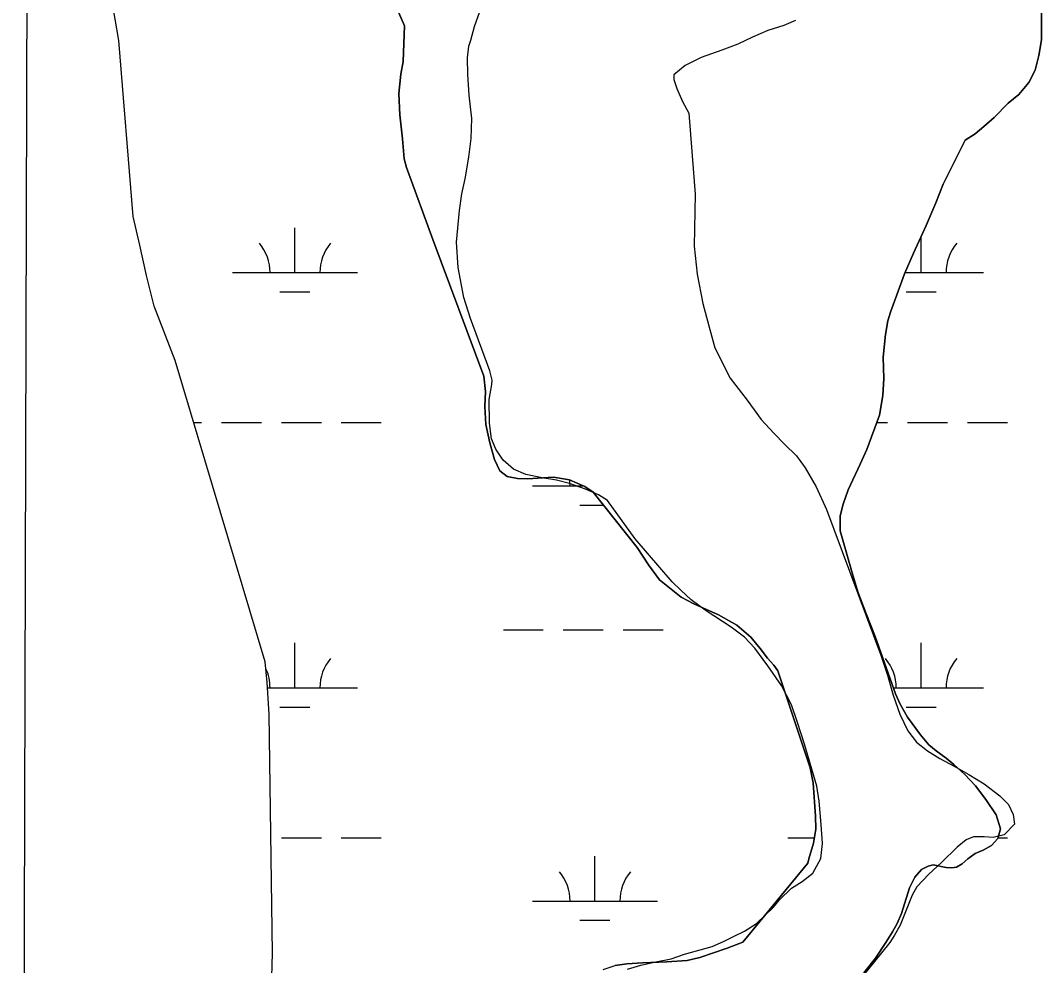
# Model space of a CAD drawing. Extents: x 3161564 to 3199464, y 849354 to 874788.
# Drawn here: x 3181453 to 3182271, y 855952 to 856709 of the extents above; entities that cross this region are included whole.
import ezdxf

# ---------------------------------------------------------------- set-up
doc = ezdxf.new("R2010")
doc.units = 0
for name, color, linetype in [('V-GRID-MAJR', 7, 'Continuous'), ('V-SITE-VEGE', 7, 'Continuous'), ('V-TOPO-SHOR', 7, 'Continuous'), ('V-WETL-SWMP', 7, 'Continuous')]:
    doc.layers.add(name, color=color, linetype=linetype)

msp = doc.modelspace()

# ---------------------------------------------------------------- linework, layer by layer
at = {"layer": 'V-GRID-MAJR'}
msp.add_spline([(3181452.69, 854776.67), (3181469.43, 860835.72), (3181486.19, 866898.24), (3181502.94, 872960.8), (3181502.95, 872964.22)], degree=3, dxfattribs=at)
at = {"layer": 'V-SITE-VEGE'}
for p, q in [((3181816.77, 856703.87), (3181835.46, 856756.67)), ((3182073.98, 856708.81), (3182064.6, 856704.74)), ((3181813.72, 856692.85), (3181816.77, 856703.87)), ((3182051.79, 856700.64), (3182039.42, 856695.26)), ((3182064.6, 856704.74), (3182051.79, 856700.64)), ((3181812.19, 856688.13), (3181813.72, 856692.85)), ((3182027.77, 856689.6), (3182014.96, 856684.79)), ((3182039.42, 856695.26), (3182027.77, 856689.6)), ((3181811.12, 856678.71), (3181812.19, 856688.13)), ((3182014.96, 856684.79), (3181998.32, 856679.08)), ((3181811.37, 856665.3), (3181811.12, 856678.71)), ((3181998.32, 856679.08), (3181985.53, 856672.56)), ((3181812.51, 856648.76), (3181811.37, 856665.3)), ((3181985.53, 856672.56), (3181976.31, 856665.21)), ((3181976.31, 856665.21), (3181976.35, 856661.36)), ((3181976.35, 856661.36), (3181978.83, 856654.24)), ((3181814.51, 856630.08), (3181812.51, 856648.76)), ((3181978.83, 856654.24), (3181983.33, 856643.87)), ((3181983.33, 856643.87), (3181988.55, 856634.49)), ((3181988.55, 856634.49), (3181993.5, 856569.61)), ((3181813.93, 856614.09), (3181814.51, 856630.08)), ((3181812.19, 856599.1), (3181813.93, 856614.09)), ((3181809.05, 856581.95), (3181812.19, 856599.1)), ((3181806.44, 856569.8), (3181809.05, 856581.95)), ((3181804.55, 856556.52), (3181806.44, 856569.8)), ((3181993.5, 856569.61), (3181992.84, 856527.94)), ((3181802.33, 856530.96), (3181804.55, 856556.52)), ((3181803.5, 856510.71), (3181802.33, 856530.96)), ((3181992.84, 856527.94), (3181995.02, 856505.56)), ((3181808.11, 856486.77), (3181803.5, 856510.71)), ((3181995.02, 856505.56), (3181999.63, 856482.05)), ((3181813.53, 856469.84), (3181808.11, 856486.77)), ((3181999.63, 856482.05), (3182004.35, 856463.97)), ((3181829.07, 856427.93), (3181813.53, 856469.84)), ((3182004.35, 856463.97), (3182009.34, 856446.32)), ((3182009.34, 856446.32), (3182021.66, 856422.02)), ((3181830.77, 856420.47), (3181829.07, 856427.93)), ((3181830.51, 856417.04), (3181830.77, 856420.47)), ((3182021.66, 856422.02), (3182035.08, 856404.43)), ((3181828.47, 856404.9), (3181830.51, 856417.04)), ((3181828.62, 856386.07), (3181828.47, 856404.9)), ((3182035.08, 856404.43), (3182046.47, 856389.12)), ((3182046.47, 856389.12), (3182056.7, 856377.93)), ((3181830.15, 856373.52), (3181828.62, 856386.07)), ((3181833.78, 856365.27), (3181830.15, 856373.52)), ((3182056.7, 856377.93), (3182065.18, 856369.15)), ((3181839.71, 856356.33), (3181833.78, 856365.27)), ((3182065.18, 856369.15), (3182074.68, 856359.96)), ((3181848.04, 856349.13), (3181839.71, 856356.33)), ((3182074.68, 856359.96), (3182081.75, 856350.31)), ((3181857.78, 856344.92), (3181848.04, 856349.13)), ((3182081.75, 856350.31), (3182090.43, 856334.97)), ((3181870.93, 856342.18), (3181857.78, 856344.92)), ((3181882.36, 856340.27), (3181870.93, 856342.18)), ((3181892.79, 856337.65), (3181882.36, 856340.27)), ((3181905.67, 856333.18), (3181892.79, 856337.65)), ((3181916.12, 856328.7), (3181905.67, 856333.18)), ((3182090.43, 856334.97), (3182098.71, 856316.78)), ((3181923.29, 856324.2), (3181916.12, 856328.7)), ((3181945.37, 856293.41), (3181923.29, 856324.2)), ((3182098.71, 856316.78), (3182142.32, 856200.27)), ((3181975.19, 856258.84), (3181945.37, 856293.41)), ((3181981.95, 856252.19), (3181975.19, 856258.84)), ((3181990.29, 856244.41), (3181981.95, 856252.19)), ((3182001.63, 856236.23), (3181990.29, 856244.41)), ((3182022.28, 856222.55), (3182001.63, 856236.23)), ((3182033.19, 856214.51), (3182022.28, 856222.55)), ((3182041.4, 856205.73), (3182033.19, 856214.51)), ((3182051.79, 856191.55), (3182041.4, 856205.73)), ((3182142.32, 856200.27), (3182147.59, 856184.19)), ((3182062.62, 856175.94), (3182051.79, 856191.55)), ((3182147.59, 856184.19), (3182152.28, 856168.25)), ((3182070.73, 856160.45), (3182062.62, 856175.94)), ((3182152.28, 856168.25), (3182157.54, 856152.88)), ((3182075.55, 856146.37), (3182070.73, 856160.45)), ((3182157.54, 856152.88), (3182164.07, 856139.52)), ((3182081.26, 856128.86), (3182075.55, 856146.37)), ((3182164.07, 856139.52), (3182170.85, 856130.45)), ((3182091.1, 856095.13), (3182081.26, 856128.86)), ((3182170.85, 856130.45), (3182179.75, 856123.67)), ((3182179.75, 856123.67), (3182189.65, 856117.33)), ((3182189.65, 856117.33), (3182201.11, 856111.29)), ((3182201.11, 856111.29), (3182213.01, 856104.68)), ((3182213.01, 856104.68), (3182225.2, 856097.21)), ((3182093.05, 856083.16), (3182091.1, 856095.13)), ((3182225.2, 856097.21), (3182237.69, 856087.47)), ((3182237.69, 856087.47), (3182244.6, 856080.54)), ((3182094.62, 856064.48), (3182093.05, 856083.16)), ((3182244.6, 856080.54), (3182248.37, 856072.57)), ((3182248.37, 856072.57), (3182249.58, 856064.88)), ((3182095.61, 856049.22), (3182094.62, 856064.48)), ((3182249.58, 856064.88), (3182241.08, 856056.25)), ((3182210.87, 856052.3), (3182203.5, 856046.38)), ((3182216.55, 856054.77), (3182210.87, 856052.3)), ((3182225.26, 856054.69), (3182216.55, 856054.77)), ((3182232.4, 856054.18), (3182225.26, 856054.69)), ((3182241.08, 856056.25), (3182232.4, 856054.18)), ((3182094.13, 856037.36), (3182095.61, 856049.22)), ((3182203.5, 856046.38), (3182190.9, 856034.01)), ((3182087.81, 856025.61), (3182094.13, 856037.36)), ((3182190.9, 856034.01), (3182180.84, 856024.8)), ((3182070.78, 856013.63), (3182079.3, 856018.98)), ((3182079.3, 856018.98), (3182087.81, 856025.61)), ((3182180.84, 856024.8), (3182171.08, 856014.45)), ((3182061.01, 856004.13), (3182070.78, 856013.63)), ((3182171.08, 856014.45), (3182167.42, 856007.85)), ((3182056.21, 855998.25), (3182061.01, 856004.13)), ((3182167.42, 856007.85), (3182157.78, 855983.8)), ((3182042.62, 855985.15), (3182056.21, 855998.25)), ((3182024.15, 855974.87), (3182033.11, 855979.08)), ((3182033.11, 855979.08), (3182042.62, 855985.15)), ((3182157.78, 855983.8), (3182153.42, 855975.78)), ((3182007.24, 855966.89), (3182016.2, 855970.67)), ((3182016.2, 855970.67), (3182024.15, 855974.87)), ((3182149.61, 855969.9), (3182120.37, 855933.99)), ((3182153.42, 855975.78), (3182149.61, 855969.9)), ((3181985.03, 855960.57), (3182007.24, 855966.89)), ((3181949.86, 855951.87), (3181962.11, 855954.54)), ((3181962.11, 855954.54), (3181974.22, 855956.92)), ((3181974.22, 855956.92), (3181985.03, 855960.57)), ((3181939.19, 855948.64), (3181949.86, 855951.87))]:
    msp.add_line(p, q, dxfattribs=at)
at = {"layer": 'V-TOPO-SHOR'}
for points in [[(3181824.17, 856423.78), (3181783.19, 856533.31), (3181762.04, 856590.79), (3181760.27, 856597.76), (3181758.85, 856613.87), (3181756.7, 856633.12), (3181756.13, 856650.24), (3181757.57, 856665.66), (3181759.49, 856675.95), (3181760.54, 856704.49), (3181756.03, 856714.73)], [(3182271.12, 856714.77), (3182271.19, 856705.5), (3182271.01, 856693.08), (3182268.97, 856680.65), (3182266.07, 856668.93), (3182261.01, 856659.05), (3182252.96, 856649.42), (3182244.45, 856642.36), (3182233.13, 856631), (3182224.92, 856623.65), (3182217.97, 856617.89), (3182209.88, 856612.68), (3182192.19, 856577.58), (3182186.46, 856562.56), (3182178.76, 856544.37), (3182168.52, 856522.32), (3182161.24, 856505.71), (3182150.21, 856475.08), (3182147.99, 856468.07), (3182146.22, 856457.21), (3182144.09, 856439.08), (3182144.65, 856421.96), (3182143.91, 856408.11), (3182141.18, 856392.54), (3182131.13, 856364.92), (3182125.66, 856353.32), (3182116.27, 856332.55), (3182112.23, 856321.1), (3182109.88, 856311.81), (3182109.83, 856299.83), (3182119.24, 856266.23), (3182123.93, 856251), (3182130.2, 856234.07), (3182137.91, 856215.16), (3182154.12, 856169.2), (3182157.76, 856160.81), (3182163.69, 856150.59), (3182174.22, 856136.26)], [(3182051.45, 856197.76), (3182045.53, 856205.56), (3182038.18, 856214.64), (3182026.98, 856224.24), (3182012.21, 856232.4), (3181992.45, 856241.23), (3181982.42, 856246.71), (3181965.04, 856260.55), (3181956.1, 856272.47), (3181947, 856286.52), (3181911.82, 856330.75), (3181905.08, 856335.26), (3181892.77, 856340.58), (3181880.05, 856342.76), (3181859.23, 856341.45), (3181851.09, 856341.67), (3181842.8, 856343.46), (3181836.92, 856347.98), (3181832.56, 856357.07), (3181828.89, 856370.31), (3181825.63, 856384.98), (3181824.94, 856399.39), (3181825.42, 856411.38), (3181824.17, 856423.78)], [(3181919.78, 855948.43), (3181929.46, 855951.5), (3181938.72, 855953), (3181951.41, 855953.68), (3181970.81, 855954.4), (3181987.07, 855955.68), (3181997.32, 855958.05), (3182019.23, 855965.36), (3182031.75, 855970.17), (3182083.88, 856033.66), (3182084.57, 856036.94), (3182088.46, 856049.53), (3182090.23, 856060.82), (3182090, 856071.23), (3182088.21, 856098.04), (3182085.83, 856109.86), (3182059.66, 856187.7), (3182056.49, 856192.1), (3182051.45, 856197.76)], [(3182174.22, 856136.26), (3182180.71, 856128.47), (3182186.74, 856123.52), (3182194.64, 856117.74), (3182200.81, 856112.65), (3182209.72, 856104.59), (3182218.36, 856095.39), (3182226.44, 856084.61), (3182234.81, 856072.26), (3182238.19, 856061.02), (3182236.11, 856053.44), (3182231.16, 856047.69), (3182224.34, 856044.07), (3182217.94, 856041.31), (3182212.13, 856037.12), (3182207.59, 856033.09), (3182203.05, 856030.34), (3182199.35, 856029.74), (3182194.64, 856030.13), (3182184.34, 856032.19), (3182180.36, 856031.01), (3182174.96, 856028.4), (3182169.73, 856022.22), (3182165.38, 856013.77), (3182158.98, 855993.17), (3182155.48, 855985.3), (3182151.82, 855978.56), (3182146.47, 855969.96), (3182138.01, 855957.33), (3182128.83, 855945.56)]]:
    msp.add_lwpolyline(points, dxfattribs=at)
at = {"layer": 'V-WETL-SWMP'}
for p, q in [((3181531.49, 856692.65), (3181496.1, 856903.53)), ((3181756.03, 856714.73), (3181760.54, 856704.49)), ((3182271.19, 856705.5), (3182271.12, 856714.77)), ((3181760.54, 856704.49), (3181759.49, 856675.95)), ((3182271.01, 856693.08), (3182271.19, 856705.5)), ((3181543.05, 856551.77), (3181531.49, 856692.65)), ((3182268.97, 856680.65), (3182271.01, 856693.08)), ((3181759.49, 856675.95), (3181757.57, 856665.66)), ((3182266.07, 856668.93), (3182268.97, 856680.65)), ((3181757.57, 856665.66), (3181756.13, 856650.24)), ((3182261.01, 856659.04), (3182266.07, 856668.93)), ((3182252.96, 856649.42), (3182261.01, 856659.04)), ((3181756.13, 856650.24), (3181756.69, 856633.12)), ((3182244.45, 856642.36), (3182252.96, 856649.42)), ((3182233.13, 856631), (3182244.45, 856642.36)), ((3181756.69, 856633.12), (3181758.85, 856613.87)), ((3182224.92, 856623.65), (3182233.13, 856631)), ((3182209.88, 856612.69), (3182217.97, 856617.89)), ((3182217.97, 856617.89), (3182224.92, 856623.65)), ((3181758.85, 856613.87), (3181760.26, 856597.76)), ((3182192.19, 856577.58), (3182209.88, 856612.69)), ((3181760.26, 856597.76), (3181762.03, 856590.79)), ((3181762.03, 856590.79), (3181783.19, 856533.31)), ((3182186.46, 856562.56), (3182192.19, 856577.58)), ((3182178.76, 856544.37), (3182186.46, 856562.56)), ((3181548.37, 856528.7), (3181543.05, 856551.77)), ((3181672.74, 856506.66), (3181672.74, 856542.66)), ((3182168.52, 856522.32), (3182178.76, 856544.37)), ((3182174.63, 856506.66), (3182174.63, 856535.47)), ((3181553.71, 856504.35), (3181548.37, 856528.7)), ((3181783.19, 856533.31), (3181824.17, 856423.78)), ((3182161.24, 856505.71), (3182168.52, 856522.32)), ((3181559.9, 856479.71), (3181553.71, 856504.35)), ((3181622.74, 856506.66), (3181722.74, 856506.66)), ((3182150.21, 856475.08), (3182161.24, 856505.71)), ((3182161.66, 856506.66), (3182224.63, 856506.66)), ((3181660.74, 856491.23), (3181684.74, 856491.23)), ((3182162.63, 856491.23), (3182186.63, 856491.23)), ((3181576.8, 856436.33), (3181559.9, 856479.71)), ((3182147.99, 856468.07), (3182150.21, 856475.08)), ((3182146.22, 856457.22), (3182147.99, 856468.07)), ((3182144.09, 856439.08), (3182146.22, 856457.22)), ((3181648.96, 856194.93), (3181576.8, 856436.33)), ((3182144.65, 856421.96), (3182144.09, 856439.08)), ((3181824.17, 856423.78), (3181825.41, 856411.38)), ((3182143.91, 856408.11), (3182144.65, 856421.96)), ((3181825.41, 856411.38), (3181824.94, 856399.39)), ((3182141.18, 856392.54), (3182143.91, 856408.11)), ((3181824.94, 856399.39), (3181825.63, 856384.98)), ((3181591.67, 856386.59), (3181597.9, 856386.59)), ((3181613.9, 856386.59), (3181645.9, 856386.59)), ((3181661.9, 856386.59), (3181693.9, 856386.59)), ((3181709.9, 856386.59), (3181741.9, 856386.59)), ((3182131.13, 856364.92), (3182141.18, 856392.54)), ((3182139.02, 856386.59), (3182147.78, 856386.59)), ((3182163.78, 856386.59), (3182195.78, 856386.59)), ((3182211.78, 856386.59), (3182243.78, 856386.59)), ((3181825.63, 856384.98), (3181828.89, 856370.31)), ((3181828.89, 856370.31), (3181832.56, 856357.07)), ((3182125.66, 856353.32), (3182131.13, 856364.92)), ((3181832.56, 856357.07), (3181836.91, 856347.98)), ((3181836.91, 856347.98), (3181842.8, 856343.46)), ((3182116.27, 856332.55), (3182125.66, 856353.32)), ((3181842.8, 856343.46), (3181851.09, 856341.67)), ((3181851.09, 856341.67), (3181859.23, 856341.45)), ((3181859.23, 856341.45), (3181880.05, 856342.76)), ((3181880.05, 856342.76), (3181892.76, 856340.58)), ((3181892.76, 856340.58), (3181905.08, 856335.26)), ((3181863.21, 856335.85), (3181903.71, 856335.85)), ((3181905.08, 856335.26), (3181911.82, 856330.75)), ((3181911.82, 856330.75), (3181946.99, 856286.52)), ((3182112.23, 856321.11), (3182116.27, 856332.55)), ((3182109.88, 856311.81), (3182112.23, 856321.11)), ((3181901.21, 856320.42), (3181920.03, 856320.42)), ((3182109.83, 856299.83), (3182109.88, 856311.81)), ((3182119.24, 856266.23), (3182109.83, 856299.83)), ((3181946.99, 856286.52), (3181956.1, 856272.47)), ((3181956.1, 856272.47), (3181965.04, 856260.55)), ((3182123.93, 856251), (3182119.24, 856266.23)), ((3181965.04, 856260.55), (3181982.42, 856246.71)), ((3182130.2, 856234.07), (3182123.93, 856251)), ((3181982.42, 856246.71), (3181992.45, 856241.23)), ((3181992.45, 856241.23), (3182012.21, 856232.4)), ((3182012.21, 856232.4), (3182026.97, 856224.25)), ((3182137.91, 856215.16), (3182130.2, 856234.07)), ((3182026.97, 856224.25), (3182038.18, 856214.63)), ((3181839.81, 856220.42), (3181871.81, 856220.42)), ((3181887.81, 856220.42), (3181919.81, 856220.42)), ((3181935.81, 856220.42), (3181967.81, 856220.42)), ((3182038.18, 856214.63), (3182045.53, 856205.56)), ((3182154.12, 856169.2), (3182137.91, 856215.16)), ((3181672.74, 856173.99), (3181672.74, 856209.99)), ((3182174.63, 856173.99), (3182174.63, 856209.99)), ((3182045.53, 856205.56), (3182051.44, 856197.76)), ((3181650.38, 856178.25), (3181648.96, 856194.93)), ((3182051.44, 856197.76), (3182056.48, 856192.1)), ((3182056.48, 856192.1), (3182059.66, 856187.7)), ((3182059.66, 856187.7), (3182085.83, 856109.86)), ((3181652.01, 856153), (3181650.38, 856178.25)), ((3181650.66, 856173.99), (3181722.74, 856173.99)), ((3182152.44, 856173.99), (3182224.63, 856173.99)), ((3182157.76, 856160.81), (3182154.12, 856169.2)), ((3181660.74, 856158.56), (3181684.74, 856158.56)), ((3182163.69, 856150.59), (3182157.76, 856160.81)), ((3182162.63, 856158.56), (3182186.63, 856158.56)), ((3181654.71, 855961.54), (3181652.01, 856153)), ((3182174.22, 856136.26), (3182163.69, 856150.59)), ((3182180.71, 856128.47), (3182174.22, 856136.26)), ((3182186.74, 856123.52), (3182180.71, 856128.47)), ((3182194.64, 856117.74), (3182186.74, 856123.52)), ((3182200.81, 856112.65), (3182194.64, 856117.74)), ((3182085.83, 856109.86), (3182088.21, 856098.04)), ((3182209.72, 856104.59), (3182200.81, 856112.65)), ((3182218.36, 856095.39), (3182209.72, 856104.59)), ((3182088.21, 856098.04), (3182090, 856071.23)), ((3182226.44, 856084.61), (3182218.36, 856095.39)), ((3182234.81, 856072.26), (3182226.44, 856084.61)), ((3182090, 856071.23), (3182090.22, 856060.82)), ((3182238.19, 856061.02), (3182234.81, 856072.26)), ((3182090.22, 856060.82), (3182088.46, 856049.53)), ((3182236.11, 856053.44), (3182238.19, 856061.02)), ((3181661.9, 856053.92), (3181693.9, 856053.92)), ((3181709.9, 856053.92), (3181741.9, 856053.92)), ((3182067.81, 856053.92), (3182089.15, 856053.92)), ((3182231.16, 856047.69), (3182236.11, 856053.44)), ((3182236.24, 856053.92), (3182243.78, 856053.92)), ((3182088.46, 856049.53), (3182084.57, 856036.94)), ((3182217.94, 856041.31), (3182224.34, 856044.07)), ((3182224.34, 856044.07), (3182231.16, 856047.69)), ((3181913.21, 856003.18), (3181913.21, 856039.18)), ((3182084.57, 856036.94), (3182083.88, 856033.66)), ((3182207.59, 856033.09), (3182212.13, 856037.12)), ((3182212.13, 856037.12), (3182217.94, 856041.31)), ((3182083.88, 856033.66), (3182031.75, 855970.17)), ((3182169.73, 856022.22), (3182174.96, 856028.4)), ((3182174.96, 856028.4), (3182180.36, 856031.01)), ((3182180.36, 856031.01), (3182184.34, 856032.19)), ((3182184.34, 856032.19), (3182194.63, 856030.13)), ((3182194.63, 856030.13), (3182199.35, 856029.74)), ((3182199.35, 856029.74), (3182203.05, 856030.34)), ((3182203.05, 856030.34), (3182207.59, 856033.09)), ((3182165.37, 856013.77), (3182169.73, 856022.22)), ((3182158.98, 855993.17), (3182165.37, 856013.77)), ((3181863.21, 856003.18), (3181963.21, 856003.18)), ((3181901.21, 855987.75), (3181925.21, 855987.75)), ((3182155.48, 855985.3), (3182158.98, 855993.17)), ((3182146.47, 855969.96), (3182151.82, 855978.56)), ((3182151.82, 855978.56), (3182155.48, 855985.3)), ((3182031.75, 855970.17), (3182019.23, 855965.36)), ((3182138.01, 855957.33), (3182146.47, 855969.96)), ((3181653.75, 855921.87), (3181654.71, 855961.54)), ((3182019.23, 855965.36), (3181997.32, 855958.04)), ((3181938.72, 855953), (3181929.45, 855951.5)), ((3181951.41, 855953.68), (3181938.72, 855953)), ((3181970.81, 855954.4), (3181951.41, 855953.68)), ((3181987.06, 855955.68), (3181970.81, 855954.4)), ((3181997.32, 855958.04), (3181987.06, 855955.68)), ((3182128.83, 855945.56), (3182138.01, 855957.33))]:
    msp.add_line(p, q, dxfattribs=at)
for centre, start, end in [((3181617.5, 856507.14), 359.22818, 40.77184), ((3181727.98, 856507.14), 139.22818, 180.77184), ((3182229.87, 856507.14), 139.22818, 180.77184), ((3181857.97, 856336.33), 359.22818, 6.79096), ((3181727.98, 856174.46), 139.22818, 180.77184), ((3182119.39, 856174.46), 359.22818, 40.77184), ((3182229.87, 856174.46), 139.22818, 180.77184), ((3181617.5, 856174.46), 359.22818, 25.03352), ((3181857.97, 856003.65), 359.22818, 40.77184), ((3181968.46, 856003.65), 139.22818, 180.77184)]:
    msp.add_arc(centre, 35.25, start, end, dxfattribs=at)

doc.saveas('drawing.dxf')
